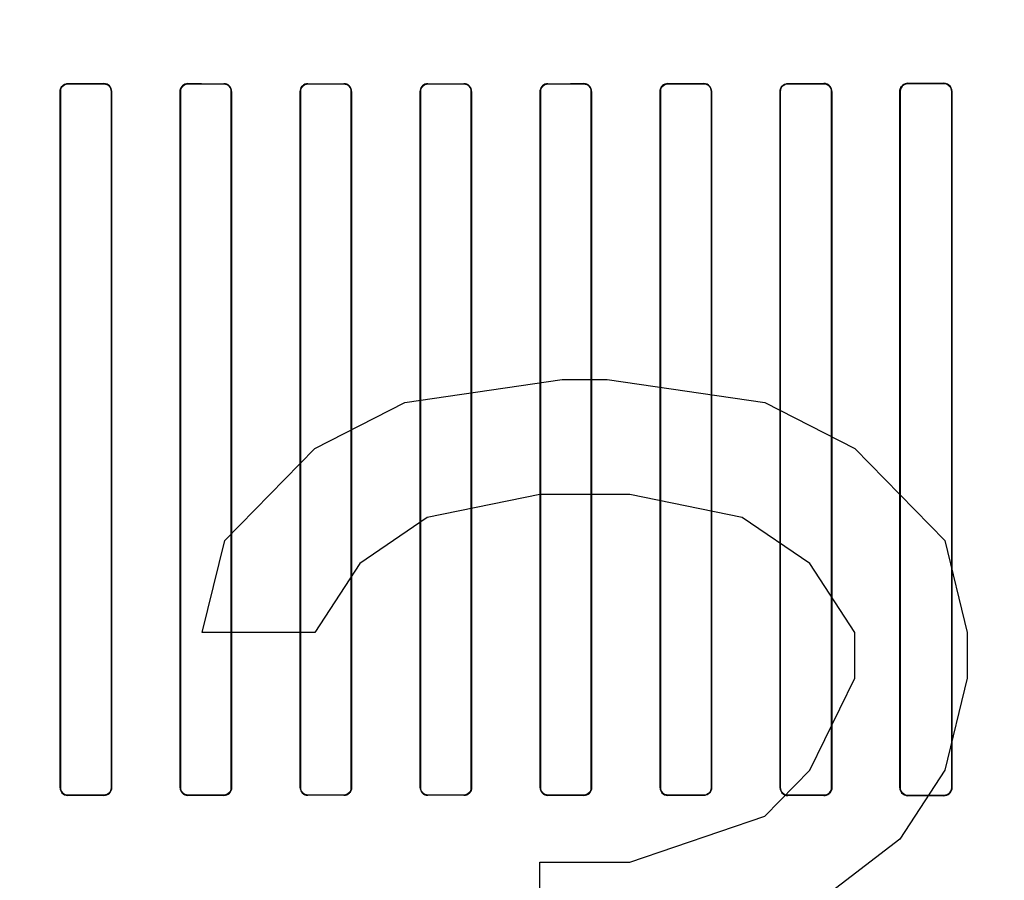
# Model space of a CAD drawing. Header units: millimetres. Extents: x 0 to 297, y 0 to 210.
# Tile 360 of 455: x 242.446 to 242.733, y 157.523 to 157.774. Entities that reach past the tile are written whole.
import ezdxf

# ---------------------------------------------------------------- set-up
doc = ezdxf.new("R2010")
doc.units = ezdxf.units.MM
doc.header["$LTSCALE"] = 16.335
doc.layers.get('0').update_dxf_attribs({"linetype": 'CONTINUOUS'})
for name, color, linetype in [('AXES_REF', 7, 'CONTINUOUS'), ('INTFCLR_1', 7, 'CONTINUOUS'), ('INTFCLR_72935', 7, 'CONTINUOUS')]:
    doc.layers.add(name, color=color, linetype=linetype)

msp = doc.modelspace()

# ---------------------------------------------------------------- linework, layer by layer
at = {"color": 7, "linetype": 'Continuous'}
for p, q in [((242.5586, 157.66228), (242.60454, 157.66898)), ((242.60454, 157.66898), (242.61766, 157.66898)), ((242.61766, 157.66898), (242.6636, 157.66228)), ((242.53235, 157.64887), (242.5586, 157.66228)), ((242.6636, 157.66228), (242.68985, 157.64887)), ((242.5061, 157.62206), (242.53235, 157.64887)), ((242.68985, 157.64887), (242.7161, 157.62206)), ((242.59797, 157.63547), (242.56516, 157.62877)), ((242.62422, 157.63547), (242.59797, 157.63547)), ((242.65704, 157.62877), (242.62422, 157.63547)), ((242.56516, 157.62877), (242.54547, 157.61536)), ((242.67672, 157.61536), (242.65704, 157.62877)), ((242.49954, 157.59525), (242.5061, 157.62206)), ((242.7161, 157.62206), (242.72266, 157.59525)), ((242.54547, 157.61536), (242.53235, 157.59525)), ((242.68985, 157.59525), (242.67672, 157.61536)), ((242.53235, 157.59525), (242.49954, 157.59525)), ((242.68985, 157.58185), (242.68985, 157.59525)), ((242.72266, 157.59525), (242.72266, 157.58185)), ((242.67672, 157.55504), (242.68985, 157.58185)), ((242.72266, 157.58185), (242.7161, 157.55504)), ((242.6636, 157.54164), (242.67672, 157.55504)), ((242.7161, 157.55504), (242.70297, 157.53494)), ((242.62422, 157.52823), (242.6636, 157.54164)), ((242.70297, 157.53494), (242.67672, 157.51483)), ((242.59797, 157.50143), (242.59797, 157.52823)), ((242.59797, 157.52823), (242.62422, 157.52823))]:
    msp.add_line(p, q, dxfattribs=at)
for radius in [6.78708, 6.7865, 6.74304]:
    msp.add_circle((241.48891, 154.71148), radius, dxfattribs=at)
msp.add_arc((241.48891, 154.71148), 6.72, 278.277129, 261.722871, dxfattribs=at)
at = {"layer": 'AXES_REF', "color": 9, "linetype": 'Continuous'}
msp.add_circle((241.48891, 154.71148), 4.15, dxfattribs=at)
at = {"layer": 'AXES_REF', "color": 7, "linetype": 'Continuous'}
msp.add_arc((241.48891, 154.71148), 6.874, 113.082685, 66.917315, dxfattribs=at)
at = {"layer": 'AXES_REF', "color": 9, "linetype": 'Continuous'}
msp.add_arc((241.48891, 154.71148), 6.19116, 94.411812, 85.588188, dxfattribs=at)
at = {"layer": 'INTFCLR_1', "color": 9, "linetype": 'Continuous'}
for p, q in [((242.46036, 157.75516), (242.46036, 157.75524)), ((242.47086, 157.75523), (242.47086, 157.75515)), ((242.49536, 157.75514), (242.49536, 157.75521)), ((242.50586, 157.7552), (242.50586, 157.75513)), ((242.53036, 157.75512), (242.53036, 157.7552)), ((242.54086, 157.75519), (242.54086, 157.75512)), ((242.56536, 157.75512), (242.56536, 157.75519)), ((242.57586, 157.7552), (242.57586, 157.75512)), ((242.60036, 157.75513), (242.60036, 157.7552)), ((242.61086, 157.75521), (242.61086, 157.75514)), ((242.63536, 157.75515), (242.63536, 157.75523)), ((242.64586, 157.75524), (242.64586, 157.75516)), ((242.67036, 157.75518), (242.67036, 157.75526)), ((242.68086, 157.75527), (242.68086, 157.7552)), ((242.70536, 157.75523), (242.70536, 157.75531)), ((242.71586, 157.75533), (242.71586, 157.75525)), ((242.45809, 157.75297), (242.45816, 157.75297)), ((242.47304, 157.75297), (242.47311, 157.75297)), ((242.49311, 157.75297), (242.49319, 157.75297)), ((242.50802, 157.75297), (242.50809, 157.75297)), ((242.52813, 157.75297), (242.5282, 157.75297)), ((242.54301, 157.75297), (242.54308, 157.75297)), ((242.56313, 157.75297), (242.5632, 157.75297)), ((242.57801, 157.75297), (242.57808, 157.75297)), ((242.59812, 157.75297), (242.59819, 157.75297)), ((242.61302, 157.75297), (242.6131, 157.75297)), ((242.6331, 157.75297), (242.63317, 157.75297)), ((242.64805, 157.75297), (242.64813, 157.75297)), ((242.66807, 157.75297), (242.66814, 157.75297)), ((242.68309, 157.75297), (242.68317, 157.75297)), ((242.70302, 157.75297), (242.7031, 157.75297)), ((242.71814, 157.75297), (242.71822, 157.75297)), ((242.45816, 157.54997), (242.45809, 157.54997)), ((242.47311, 157.54997), (242.47304, 157.54997)), ((242.49319, 157.54997), (242.49311, 157.54997)), ((242.50809, 157.54997), (242.50802, 157.54997)), ((242.5282, 157.54997), (242.52813, 157.54997)), ((242.54308, 157.54997), (242.54301, 157.54997)), ((242.5632, 157.54997), (242.56313, 157.54997)), ((242.57808, 157.54997), (242.57801, 157.54997)), ((242.59819, 157.54997), (242.59812, 157.54997)), ((242.6131, 157.54997), (242.61302, 157.54997)), ((242.63317, 157.54997), (242.6331, 157.54997)), ((242.64813, 157.54997), (242.64805, 157.54997)), ((242.66814, 157.54997), (242.66807, 157.54997)), ((242.68317, 157.54997), (242.68309, 157.54997)), ((242.7031, 157.54997), (242.70302, 157.54997)), ((242.71822, 157.54997), (242.71814, 157.54997)), ((242.46036, 157.5477), (242.46036, 157.54778)), ((242.47086, 157.54779), (242.47086, 157.54771)), ((242.49536, 157.54773), (242.49536, 157.5478)), ((242.50586, 157.54781), (242.50586, 157.54773)), ((242.53036, 157.54774), (242.53036, 157.54781)), ((242.54086, 157.54782), (242.54086, 157.54774)), ((242.56536, 157.54774), (242.56536, 157.54782)), ((242.57586, 157.54781), (242.57586, 157.54774)), ((242.60036, 157.54773), (242.60036, 157.54781)), ((242.61086, 157.5478), (242.61086, 157.54773)), ((242.63536, 157.54771), (242.63536, 157.54779)), ((242.64586, 157.54778), (242.64586, 157.5477)), ((242.67036, 157.54768), (242.67036, 157.54775)), ((242.68086, 157.54774), (242.68086, 157.54766)), ((242.70536, 157.54763), (242.70536, 157.54771)), ((242.71586, 157.54769), (242.71586, 157.54761))]:
    msp.add_line(p, q, dxfattribs=at)
at = {"layer": 'INTFCLR_1', "color": 6, "linetype": 'Continuous'}
for p, q in [((242.45809, 157.75297), (242.45809, 157.54997)), ((242.45816, 157.75297), (242.45816, 157.54997)), ((242.47304, 157.54997), (242.47304, 157.75297)), ((242.47311, 157.54997), (242.47311, 157.75297)), ((242.49311, 157.75297), (242.49311, 157.54997)), ((242.49319, 157.75297), (242.49319, 157.54997)), ((242.50802, 157.54997), (242.50802, 157.75297)), ((242.50809, 157.54997), (242.50809, 157.75297)), ((242.52813, 157.75297), (242.52813, 157.54997)), ((242.5282, 157.75297), (242.5282, 157.54997)), ((242.54301, 157.54997), (242.54301, 157.75297)), ((242.54308, 157.54997), (242.54308, 157.75297)), ((242.56313, 157.75297), (242.56313, 157.54997)), ((242.5632, 157.75297), (242.5632, 157.54997)), ((242.57801, 157.54997), (242.57801, 157.75297)), ((242.57808, 157.54997), (242.57808, 157.75297)), ((242.59812, 157.75297), (242.59812, 157.54997)), ((242.59819, 157.75297), (242.59819, 157.54997)), ((242.61302, 157.54997), (242.61302, 157.75297)), ((242.6131, 157.54997), (242.6131, 157.75297)), ((242.6331, 157.75297), (242.6331, 157.54997)), ((242.63317, 157.75297), (242.63317, 157.54997)), ((242.64805, 157.54997), (242.64805, 157.75297)), ((242.64813, 157.54997), (242.64813, 157.75297)), ((242.66807, 157.75297), (242.66807, 157.54997)), ((242.66814, 157.75297), (242.66814, 157.54997)), ((242.68309, 157.54997), (242.68309, 157.75297)), ((242.68317, 157.54997), (242.68317, 157.75297)), ((242.70302, 157.75297), (242.70302, 157.54997)), ((242.7031, 157.75297), (242.7031, 157.54997)), ((242.71814, 157.54997), (242.71814, 157.75297)), ((242.71822, 157.54997), (242.71822, 157.75297))]:
    msp.add_line(p, q, dxfattribs=at)
for centre, major_axis, start_param, end_param in [((242.55311, 157.75647), (0.36509, 0), -1.827661, -1.798036), ((242.55311, 157.75647), (0.38609, 0), -1.8134, -1.785477), ((242.55311, 157.75647), (0.36509, 0), -1.729645, -1.700582), ((242.55311, 157.75647), (0.38609, 0), -1.720938, -1.693486), ((242.55311, 157.75647), (0.36509, 0), -1.633151, -1.604356), ((242.55311, 157.75647), (0.38609, 0), -1.629755, -1.60253), ((242.55311, 157.75647), (0.36509, 0), -1.537236, -1.508442), ((242.55311, 157.75647), (0.38609, 0), -1.539062, -1.511838), ((242.55311, 157.75647), (0.36509, 0), -1.441011, -1.411947), ((242.55311, 157.75647), (0.38609, 0), -1.448107, -1.420655), ((242.55311, 157.75647), (0.36509, 0), -1.343557, -1.313932), ((242.55311, 157.75647), (0.38609, 0), -1.356116, -1.328192), ((242.55311, 157.75647), (0.36509, 0), -1.243846, -1.213314), ((242.55311, 157.75647), (0.38609, 0), -1.262235, -1.233556), ((242.55311, 157.75647), (0.36509, 0), -1.140627, -1.108745), ((242.55311, 157.75647), (0.38609, 0), -1.165445, -1.135656), ((242.55311, 157.54647), (0.38609, 0), 1.785477, 1.8134), ((242.55311, 157.54647), (0.36509, 0), 1.798036, 1.827661), ((242.55311, 157.54647), (0.38609, 0), 1.693486, 1.720938), ((242.55311, 157.54647), (0.36509, 0), 1.700582, 1.729645), ((242.55311, 157.54647), (0.38609, 0), 1.60253, 1.629755), ((242.55311, 157.54647), (0.36509, 0), 1.604356, 1.633151), ((242.55311, 157.54647), (0.38609, 0), 1.511838, 1.539062), ((242.55311, 157.54647), (0.36509, 0), 1.508442, 1.537236), ((242.55311, 157.54647), (0.38609, 0), 1.420655, 1.448107), ((242.55311, 157.54647), (0.36509, 0), 1.411947, 1.441011), ((242.55311, 157.54647), (0.38609, 0), 1.328192, 1.356116), ((242.55311, 157.54647), (0.36509, 0), 1.313932, 1.343557), ((242.55311, 157.54647), (0.38609, 0), 1.233556, 1.262235), ((242.55311, 157.54647), (0.36509, 0), 1.213314, 1.243846), ((242.55311, 157.54647), (0.38609, 0), 1.135656, 1.165445), ((242.55311, 157.54647), (0.36509, 0), 1.108745, 1.140627)]:
    msp.add_ellipse(centre, major_axis=major_axis, ratio=0.003491, start_param=start_param, end_param=end_param, dxfattribs=at)
for points, knots in [([(242.45809, 157.75297), (242.45809, 157.75349), (242.4585, 157.75468), (242.45972, 157.75524), (242.46036, 157.75524)], [0, 0, 0, 0, 0.448932, 1, 1, 1, 1]), ([(242.46036, 157.75516), (242.45979, 157.75516), (242.45862, 157.75469), (242.45816, 157.75352), (242.45816, 157.75297)], [0, 0, 0, 0, 0.506253, 1, 1, 1, 1]), ([(242.47311, 157.75297), (242.47311, 157.75354), (242.47264, 157.75474), (242.47144, 157.75523), (242.47086, 157.75523)], [0, 0, 0, 0, 0.496562, 1, 1, 1, 1]), ([(242.47304, 157.75297), (242.47304, 157.75347), (242.47264, 157.75462), (242.47147, 157.75515), (242.47086, 157.75515)], [0, 0, 0, 0, 0.450447, 1, 1, 1, 1]), ([(242.49311, 157.75297), (242.49311, 157.75349), (242.49353, 157.75467), (242.49473, 157.75521), (242.49536, 157.75521)], [0, 0, 0, 0, 0.453611, 1, 1, 1, 1]), ([(242.49536, 157.75514), (242.4948, 157.75514), (242.49365, 157.75467), (242.49319, 157.75352), (242.49319, 157.75297)], [0, 0, 0, 0, 0.502969, 1, 1, 1, 1]), ([(242.50809, 157.75297), (242.50809, 157.75354), (242.50762, 157.75473), (242.50643, 157.7552), (242.50586, 157.7552)], [0, 0, 0, 0, 0.499537, 1, 1, 1, 1]), ([(242.50802, 157.75297), (242.50802, 157.75347), (242.50761, 157.75461), (242.50646, 157.75513), (242.50586, 157.75513)], [0, 0, 0, 0, 0.455659, 1, 1, 1, 1]), ([(242.52813, 157.75297), (242.52813, 157.75349), (242.52855, 157.75467), (242.52974, 157.7552), (242.53036, 157.7552)], [0, 0, 0, 0, 0.459316, 1, 1, 1, 1]), ([(242.53036, 157.75512), (242.52981, 157.75512), (242.52866, 157.75466), (242.5282, 157.75352), (242.5282, 157.75297)], [0, 0, 0, 0, 0.501232, 1, 1, 1, 1]), ([(242.54308, 157.75297), (242.54308, 157.75354), (242.54261, 157.75472), (242.54142, 157.75519), (242.54086, 157.75519)], [0, 0, 0, 0, 0.500819, 1, 1, 1, 1]), ([(242.54301, 157.75297), (242.54301, 157.75347), (242.54261, 157.7546), (242.54146, 157.75512), (242.54086, 157.75512)], [0, 0, 0, 0, 0.453813, 1, 1, 1, 1]), ([(242.56313, 157.75297), (242.56313, 157.75348), (242.56354, 157.75466), (242.56474, 157.75519), (242.56536, 157.75519)], [0, 0, 0, 0, 0.453711, 1, 1, 1, 1]), ([(242.56536, 157.75512), (242.56481, 157.75512), (242.56366, 157.75466), (242.5632, 157.75352), (242.5632, 157.75297)], [0, 0, 0, 0, 0.500961, 1, 1, 1, 1]), ([(242.57808, 157.75297), (242.57808, 157.75354), (242.57761, 157.75472), (242.57642, 157.7552), (242.57586, 157.7552)], [0, 0, 0, 0, 0.500481, 1, 1, 1, 1]), ([(242.57801, 157.75297), (242.57801, 157.75347), (242.5776, 157.75461), (242.57645, 157.75512), (242.57586, 157.75512)], [0, 0, 0, 0, 0.459192, 1, 1, 1, 1]), ([(242.59812, 157.75297), (242.59812, 157.75349), (242.59854, 157.75467), (242.59974, 157.7552), (242.60036, 157.7552)], [0, 0, 0, 0, 0.455466, 1, 1, 1, 1]), ([(242.60036, 157.75513), (242.5998, 157.75513), (242.59865, 157.75467), (242.59819, 157.75352), (242.59819, 157.75297)], [0, 0, 0, 0, 0.502137, 1, 1, 1, 1]), ([(242.6131, 157.75297), (242.6131, 157.75354), (242.61262, 157.75473), (242.61143, 157.75521), (242.61086, 157.75521)], [0, 0, 0, 0, 0.498499, 1, 1, 1, 1]), ([(242.61302, 157.75297), (242.61302, 157.75347), (242.61262, 157.75461), (242.61146, 157.75514), (242.61086, 157.75514)], [0, 0, 0, 0, 0.453787, 1, 1, 1, 1]), ([(242.6331, 157.75297), (242.6331, 157.75349), (242.63351, 157.75468), (242.63472, 157.75523), (242.63536, 157.75523)], [0, 0, 0, 0, 0.449916, 1, 1, 1, 1]), ([(242.63536, 157.75515), (242.63479, 157.75515), (242.63363, 157.75468), (242.63317, 157.75352), (242.63317, 157.75297)], [0, 0, 0, 0, 0.504817, 1, 1, 1, 1]), ([(242.64813, 157.75297), (242.64813, 157.75348), (242.64772, 157.75467), (242.6465, 157.75524), (242.64586, 157.75524)], [0, 0, 0, 0, 0.442115, 1, 1, 1, 1]), ([(242.64805, 157.75297), (242.64805, 157.75347), (242.64765, 157.75463), (242.64647, 157.75516), (242.64586, 157.75516)], [0, 0, 0, 0, 0.449607, 1, 1, 1, 1]), ([(242.66807, 157.75297), (242.66807, 157.75349), (242.66848, 157.75469), (242.66971, 157.75526), (242.67036, 157.75526)], [0, 0, 0, 0, 0.444674, 1, 1, 1, 1]), ([(242.67036, 157.75518), (242.66978, 157.75518), (242.6686, 157.7547), (242.66814, 157.75352), (242.66814, 157.75297)], [0, 0, 0, 0, 0.509133, 1, 1, 1, 1]), ([(242.68317, 157.75297), (242.68317, 157.75348), (242.68276, 157.75469), (242.68152, 157.75528), (242.68086, 157.75527)], [0, 0, 0, 0, 0.436747, 1, 1, 1, 1]), ([(242.68309, 157.75297), (242.68309, 157.75347), (242.68269, 157.75464), (242.68149, 157.7552), (242.68086, 157.7552)], [0, 0, 0, 0, 0.438001, 1, 1, 1, 1]), ([(242.70536, 157.75531), (242.7048, 157.75531), (242.70357, 157.75486), (242.70302, 157.75361), (242.70302, 157.75297)], [0, 0, 0, 0, 0.463766, 1, 1, 1, 1]), ([(242.70536, 157.75523), (242.7049, 157.75523), (242.70373, 157.75488), (242.7031, 157.75366), (242.7031, 157.75297)], [0, 0, 0, 0, 0.393954, 1, 1, 1, 1]), ([(242.71822, 157.75297), (242.71822, 157.75348), (242.71781, 157.75472), (242.71654, 157.75533), (242.71586, 157.75533)], [0, 0, 0, 0, 0.429291, 1, 1, 1, 1]), ([(242.71814, 157.75297), (242.71814, 157.75347), (242.71774, 157.75467), (242.71652, 157.75525), (242.71586, 157.75525)], [0, 0, 0, 0, 0.431437, 1, 1, 1, 1]), ([(242.45809, 157.54997), (242.45809, 157.54946), (242.45849, 157.54826), (242.45971, 157.5477), (242.46036, 157.5477)], [0, 0, 0, 0, 0.442114, 1, 1, 1, 1]), ([(242.45816, 157.54997), (242.45816, 157.54947), (242.45857, 157.54831), (242.45974, 157.54778), (242.46036, 157.54778)], [0, 0, 0, 0, 0.449607, 1, 1, 1, 1]), ([(242.47086, 157.54779), (242.47142, 157.54779), (242.47258, 157.54826), (242.47304, 157.54942), (242.47304, 157.54997)], [0, 0, 0, 0, 0.504817, 1, 1, 1, 1]), ([(242.47311, 157.54997), (242.47311, 157.54945), (242.4727, 157.54826), (242.47149, 157.54771), (242.47086, 157.54771)], [0, 0, 0, 0, 0.449916, 1, 1, 1, 1]), ([(242.49311, 157.54997), (242.49311, 157.5494), (242.49359, 157.54821), (242.49478, 157.54773), (242.49536, 157.54773)], [0, 0, 0, 0, 0.498498, 1, 1, 1, 1]), ([(242.49319, 157.54997), (242.49319, 157.54947), (242.49359, 157.54832), (242.49475, 157.5478), (242.49536, 157.5478)], [0, 0, 0, 0, 0.453787, 1, 1, 1, 1]), ([(242.50586, 157.54781), (242.50641, 157.54781), (242.50756, 157.54827), (242.50802, 157.54942), (242.50802, 157.54997)], [0, 0, 0, 0, 0.502135, 1, 1, 1, 1]), ([(242.50809, 157.54997), (242.50809, 157.54945), (242.50767, 157.54827), (242.50648, 157.54773), (242.50586, 157.54773)], [0, 0, 0, 0, 0.455466, 1, 1, 1, 1]), ([(242.52813, 157.54997), (242.52813, 157.5494), (242.5286, 157.54821), (242.52979, 157.54774), (242.53036, 157.54774)], [0, 0, 0, 0, 0.500481, 1, 1, 1, 1]), ([(242.5282, 157.54997), (242.5282, 157.54946), (242.52861, 157.54833), (242.52976, 157.54781), (242.53036, 157.54781)], [0, 0, 0, 0, 0.459192, 1, 1, 1, 1]), ([(242.54086, 157.54782), (242.54141, 157.54782), (242.54255, 157.54828), (242.54301, 157.54942), (242.54301, 157.54997)], [0, 0, 0, 0, 0.50096, 1, 1, 1, 1]), ([(242.54308, 157.54997), (242.54308, 157.54945), (242.54267, 157.54828), (242.54148, 157.54774), (242.54086, 157.54774)], [0, 0, 0, 0, 0.453711, 1, 1, 1, 1]), ([(242.56313, 157.54997), (242.56313, 157.5494), (242.56361, 157.54822), (242.56479, 157.54774), (242.56536, 157.54774)], [0, 0, 0, 0, 0.500819, 1, 1, 1, 1]), ([(242.5632, 157.54997), (242.5632, 157.54947), (242.5636, 157.54834), (242.56476, 157.54782), (242.56536, 157.54782)], [0, 0, 0, 0, 0.453813, 1, 1, 1, 1]), ([(242.57586, 157.54781), (242.57641, 157.54781), (242.57755, 157.54827), (242.57801, 157.54942), (242.57801, 157.54997)], [0, 0, 0, 0, 0.501233, 1, 1, 1, 1]), ([(242.57808, 157.54997), (242.57808, 157.54945), (242.57766, 157.54827), (242.57647, 157.54774), (242.57586, 157.54774)], [0, 0, 0, 0, 0.459315, 1, 1, 1, 1]), ([(242.59812, 157.54997), (242.59812, 157.5494), (242.5986, 157.54821), (242.59979, 157.54773), (242.60036, 157.54773)], [0, 0, 0, 0, 0.499539, 1, 1, 1, 1]), ([(242.59819, 157.54997), (242.59819, 157.54947), (242.5986, 157.54833), (242.59976, 157.54781), (242.60036, 157.54781)], [0, 0, 0, 0, 0.45566, 1, 1, 1, 1]), ([(242.61086, 157.5478), (242.61141, 157.5478), (242.61257, 157.54827), (242.61302, 157.54942), (242.61302, 157.54997)], [0, 0, 0, 0, 0.502967, 1, 1, 1, 1]), ([(242.6131, 157.54997), (242.6131, 157.54945), (242.61268, 157.54827), (242.61148, 157.54773), (242.61086, 157.54773)], [0, 0, 0, 0, 0.453611, 1, 1, 1, 1]), ([(242.6331, 157.54997), (242.6331, 157.5494), (242.63358, 157.5482), (242.63478, 157.54771), (242.63536, 157.54771)], [0, 0, 0, 0, 0.496563, 1, 1, 1, 1]), ([(242.63317, 157.54997), (242.63317, 157.54947), (242.63358, 157.54832), (242.63474, 157.54779), (242.63536, 157.54779)], [0, 0, 0, 0, 0.450447, 1, 1, 1, 1]), ([(242.64586, 157.54778), (242.64642, 157.54778), (242.64759, 157.54825), (242.64805, 157.54942), (242.64805, 157.54997)], [0, 0, 0, 0, 0.506253, 1, 1, 1, 1]), ([(242.64813, 157.54997), (242.64813, 157.54945), (242.64771, 157.54825), (242.64649, 157.5477), (242.64586, 157.5477)], [0, 0, 0, 0, 0.448931, 1, 1, 1, 1]), ([(242.66807, 157.54997), (242.66807, 157.54946), (242.66847, 157.54825), (242.6697, 157.54768), (242.67036, 157.54768)], [0, 0, 0, 0, 0.439306, 1, 1, 1, 1]), ([(242.66814, 157.54997), (242.66814, 157.54947), (242.66854, 157.5483), (242.66973, 157.54775), (242.67036, 157.54775)], [0, 0, 0, 0, 0.445822, 1, 1, 1, 1]), ([(242.68086, 157.54774), (242.68144, 157.54774), (242.68263, 157.54823), (242.68309, 157.54941), (242.68309, 157.54997)], [0, 0, 0, 0, 0.511255, 1, 1, 1, 1]), ([(242.68086, 157.54766), (242.6814, 157.54766), (242.68262, 157.5481), (242.68317, 157.54933), (242.68317, 157.54997)], [0, 0, 0, 0, 0.459211, 1, 1, 1, 1]), ([(242.70302, 157.54997), (242.70302, 157.54945), (242.70343, 157.54822), (242.70468, 157.54763), (242.70536, 157.54763)], [0, 0, 0, 0, 0.432834, 1, 1, 1, 1]), ([(242.7031, 157.54997), (242.7031, 157.54947), (242.70349, 157.54828), (242.70471, 157.54771), (242.70536, 157.54771)], [0, 0, 0, 0, 0.434514, 1, 1, 1, 1]), ([(242.71586, 157.54769), (242.71632, 157.54769), (242.7175, 157.54804), (242.71814, 157.54927), (242.71814, 157.54997)], [0, 0, 0, 0, 0.396507, 1, 1, 1, 1]), ([(242.71586, 157.54761), (242.71642, 157.54761), (242.71767, 157.54806), (242.71822, 157.54933), (242.71822, 157.54997)], [0, 0, 0, 0, 0.467063, 1, 1, 1, 1])]:
    msp.add_open_spline(points, degree=3, knots=knots, dxfattribs=at)
at = {"layer": 'INTFCLR_72935', "color": 9, "linetype": 'Continuous'}
for p, q in [((242.46036, 157.75524), (242.46036, 157.75516)), ((242.47086, 157.75515), (242.47086, 157.75523)), ((242.49536, 157.75521), (242.49536, 157.75514)), ((242.50586, 157.75513), (242.50586, 157.7552)), ((242.53036, 157.7552), (242.53036, 157.75512)), ((242.54086, 157.75512), (242.54086, 157.75519)), ((242.56536, 157.75519), (242.56536, 157.75512)), ((242.57586, 157.75512), (242.57586, 157.7552)), ((242.60036, 157.7552), (242.60036, 157.75513)), ((242.61086, 157.75514), (242.61086, 157.75521)), ((242.63536, 157.75523), (242.63536, 157.75515)), ((242.64586, 157.75516), (242.64586, 157.75524)), ((242.67036, 157.75526), (242.67036, 157.75518)), ((242.68086, 157.7552), (242.68086, 157.75527)), ((242.70536, 157.75531), (242.70536, 157.75523)), ((242.71586, 157.75525), (242.71586, 157.75533)), ((242.45816, 157.75297), (242.45809, 157.75297)), ((242.47311, 157.75297), (242.47304, 157.75297)), ((242.49319, 157.75297), (242.49311, 157.75297)), ((242.50809, 157.75297), (242.50802, 157.75297)), ((242.5282, 157.75297), (242.52813, 157.75297)), ((242.54308, 157.75297), (242.54301, 157.75297)), ((242.5632, 157.75297), (242.56313, 157.75297)), ((242.57808, 157.75297), (242.57801, 157.75297)), ((242.59819, 157.75297), (242.59812, 157.75297)), ((242.6131, 157.75297), (242.61302, 157.75297)), ((242.63317, 157.75297), (242.6331, 157.75297)), ((242.64813, 157.75297), (242.64805, 157.75297)), ((242.66814, 157.75297), (242.66807, 157.75297)), ((242.68317, 157.75297), (242.68309, 157.75297)), ((242.7031, 157.75297), (242.70302, 157.75297)), ((242.71822, 157.75297), (242.71814, 157.75297)), ((242.45809, 157.54997), (242.45816, 157.54997)), ((242.47304, 157.54997), (242.47311, 157.54997)), ((242.49311, 157.54997), (242.49319, 157.54997)), ((242.50802, 157.54997), (242.50809, 157.54997)), ((242.52813, 157.54997), (242.5282, 157.54997)), ((242.54301, 157.54997), (242.54308, 157.54997)), ((242.56313, 157.54997), (242.5632, 157.54997)), ((242.57801, 157.54997), (242.57808, 157.54997)), ((242.59812, 157.54997), (242.59819, 157.54997)), ((242.61302, 157.54997), (242.6131, 157.54997)), ((242.6331, 157.54997), (242.63317, 157.54997)), ((242.64805, 157.54997), (242.64813, 157.54997)), ((242.66807, 157.54997), (242.66814, 157.54997)), ((242.68309, 157.54997), (242.68317, 157.54997)), ((242.70302, 157.54997), (242.7031, 157.54997)), ((242.71814, 157.54997), (242.71822, 157.54997)), ((242.46036, 157.54778), (242.46036, 157.5477)), ((242.47086, 157.54771), (242.47086, 157.54779)), ((242.49536, 157.5478), (242.49536, 157.54773)), ((242.50586, 157.54773), (242.50586, 157.54781)), ((242.53036, 157.54781), (242.53036, 157.54774)), ((242.54086, 157.54774), (242.54086, 157.54782)), ((242.56536, 157.54782), (242.56536, 157.54774)), ((242.57586, 157.54774), (242.57586, 157.54781)), ((242.60036, 157.54781), (242.60036, 157.54773)), ((242.61086, 157.54773), (242.61086, 157.5478)), ((242.63536, 157.54779), (242.63536, 157.54771)), ((242.64586, 157.5477), (242.64586, 157.54778)), ((242.67036, 157.54775), (242.67036, 157.54768)), ((242.68086, 157.54766), (242.68086, 157.54774)), ((242.70536, 157.54771), (242.70536, 157.54763)), ((242.71586, 157.54761), (242.71586, 157.54769))]:
    msp.add_line(p, q, dxfattribs=at)
at = {"layer": 'INTFCLR_72935', "color": 6, "linetype": 'Continuous'}
for p, q in [((242.45809, 157.54997), (242.45809, 157.75297)), ((242.45816, 157.54997), (242.45816, 157.75297)), ((242.47304, 157.75297), (242.47304, 157.54997)), ((242.47311, 157.75297), (242.47311, 157.54997)), ((242.49311, 157.54997), (242.49311, 157.75297)), ((242.49319, 157.54997), (242.49319, 157.75297)), ((242.50802, 157.75297), (242.50802, 157.54997)), ((242.50809, 157.75297), (242.50809, 157.54997)), ((242.52813, 157.54997), (242.52813, 157.75297)), ((242.5282, 157.54997), (242.5282, 157.75297)), ((242.54301, 157.75297), (242.54301, 157.54997)), ((242.54308, 157.75297), (242.54308, 157.54997)), ((242.56313, 157.54997), (242.56313, 157.75297)), ((242.5632, 157.54997), (242.5632, 157.75297)), ((242.57801, 157.75297), (242.57801, 157.54997)), ((242.57808, 157.75297), (242.57808, 157.54997)), ((242.59812, 157.54997), (242.59812, 157.75297)), ((242.59819, 157.54997), (242.59819, 157.75297)), ((242.61302, 157.75297), (242.61302, 157.54997)), ((242.6131, 157.75297), (242.6131, 157.54997)), ((242.6331, 157.54997), (242.6331, 157.75297)), ((242.63317, 157.54997), (242.63317, 157.75297)), ((242.64805, 157.75297), (242.64805, 157.54997)), ((242.64813, 157.75297), (242.64813, 157.54997)), ((242.66807, 157.54997), (242.66807, 157.75297)), ((242.66814, 157.54997), (242.66814, 157.75297)), ((242.68309, 157.75297), (242.68309, 157.54997)), ((242.68317, 157.75297), (242.68317, 157.54997)), ((242.70302, 157.54997), (242.70302, 157.75297)), ((242.7031, 157.54997), (242.7031, 157.75297)), ((242.71814, 157.75297), (242.71814, 157.54997)), ((242.71822, 157.75297), (242.71822, 157.54997))]:
    msp.add_line(p, q, dxfattribs=at)
for centre, major_axis, start_param, end_param in [((242.55311, 157.75647), (0.36509, 0), -1.827661, -1.798036), ((242.55311, 157.75647), (0.38609, 0), -1.8134, -1.785477), ((242.55311, 157.75647), (0.36509, 0), -1.729645, -1.700582), ((242.55311, 157.75647), (0.38609, 0), -1.720938, -1.693486), ((242.55311, 157.75647), (0.36509, 0), -1.633151, -1.604356), ((242.55311, 157.75647), (0.38609, 0), -1.629755, -1.60253), ((242.55311, 157.75647), (0.36509, 0), -1.537236, -1.508442), ((242.55311, 157.75647), (0.38609, 0), -1.539062, -1.511838), ((242.55311, 157.75647), (0.36509, 0), -1.441011, -1.411947), ((242.55311, 157.75647), (0.38609, 0), -1.448107, -1.420655), ((242.55311, 157.75647), (0.36509, 0), -1.343557, -1.313932), ((242.55311, 157.75647), (0.38609, 0), -1.356116, -1.328192), ((242.55311, 157.75647), (0.36509, 0), -1.243846, -1.213314), ((242.55311, 157.75647), (0.38609, 0), -1.262235, -1.233556), ((242.55311, 157.75647), (0.36509, 0), -1.140627, -1.108745), ((242.55311, 157.75647), (0.38609, 0), -1.165445, -1.135656), ((242.55311, 157.54647), (0.38609, 0), 1.785477, 1.8134), ((242.55311, 157.54647), (0.36509, 0), 1.798036, 1.827661), ((242.55311, 157.54647), (0.38609, 0), 1.693486, 1.720938), ((242.55311, 157.54647), (0.36509, 0), 1.700582, 1.729645), ((242.55311, 157.54647), (0.38609, 0), 1.60253, 1.629755), ((242.55311, 157.54647), (0.36509, 0), 1.604356, 1.633151), ((242.55311, 157.54647), (0.38609, 0), 1.511838, 1.539062), ((242.55311, 157.54647), (0.36509, 0), 1.508442, 1.537236), ((242.55311, 157.54647), (0.38609, 0), 1.420655, 1.448107), ((242.55311, 157.54647), (0.36509, 0), 1.411947, 1.441011), ((242.55311, 157.54647), (0.38609, 0), 1.328192, 1.356116), ((242.55311, 157.54647), (0.36509, 0), 1.313932, 1.343557), ((242.55311, 157.54647), (0.38609, 0), 1.233556, 1.262235), ((242.55311, 157.54647), (0.36509, 0), 1.213314, 1.243846), ((242.55311, 157.54647), (0.38609, 0), 1.135656, 1.165445), ((242.55311, 157.54647), (0.36509, 0), 1.108745, 1.140627)]:
    msp.add_ellipse(centre, major_axis=major_axis, ratio=0.003491, start_param=start_param, end_param=end_param, dxfattribs=at)
for points, knots in [([(242.45809, 157.75297), (242.45809, 157.75348), (242.45849, 157.75467), (242.45971, 157.75524), (242.46036, 157.75524)], [0, 0, 0, 0, 0.442115, 1, 1, 1, 1]), ([(242.45816, 157.75297), (242.45816, 157.75347), (242.45857, 157.75463), (242.45974, 157.75516), (242.46036, 157.75516)], [0, 0, 0, 0, 0.449607, 1, 1, 1, 1]), ([(242.47311, 157.75297), (242.47311, 157.75349), (242.4727, 157.75468), (242.47149, 157.75523), (242.47086, 157.75523)], [0, 0, 0, 0, 0.449916, 1, 1, 1, 1]), ([(242.47086, 157.75515), (242.47142, 157.75515), (242.47258, 157.75467), (242.47304, 157.75352), (242.47304, 157.75297)], [0, 0, 0, 0, 0.508383, 1, 1, 1, 1]), ([(242.49536, 157.75521), (242.49477, 157.75521), (242.49358, 157.75472), (242.49311, 157.75353), (242.49311, 157.75297)], [0, 0, 0, 0, 0.509349, 1, 1, 1, 1]), ([(242.49319, 157.75297), (242.49319, 157.75347), (242.49359, 157.75461), (242.49475, 157.75514), (242.49536, 157.75514)], [0, 0, 0, 0, 0.453787, 1, 1, 1, 1]), ([(242.50809, 157.75297), (242.50809, 157.75349), (242.50767, 157.75467), (242.50648, 157.7552), (242.50586, 157.7552)], [0, 0, 0, 0, 0.455466, 1, 1, 1, 1]), ([(242.50586, 157.75513), (242.50642, 157.75513), (242.50757, 157.75466), (242.50802, 157.75351), (242.50802, 157.75297)], [0, 0, 0, 0, 0.510179, 1, 1, 1, 1]), ([(242.53036, 157.7552), (242.52977, 157.7552), (242.52859, 157.75471), (242.52813, 157.75352), (242.52813, 157.75297)], [0, 0, 0, 0, 0.511746, 1, 1, 1, 1]), ([(242.5282, 157.75297), (242.5282, 157.75347), (242.52861, 157.75461), (242.52976, 157.75512), (242.53036, 157.75512)], [0, 0, 0, 0, 0.459192, 1, 1, 1, 1]), ([(242.54308, 157.75297), (242.54308, 157.75348), (242.54267, 157.75466), (242.54148, 157.75519), (242.54086, 157.75519)], [0, 0, 0, 0, 0.453711, 1, 1, 1, 1]), ([(242.54086, 157.75512), (242.54141, 157.75512), (242.54256, 157.75465), (242.54301, 157.75351), (242.54301, 157.75297)], [0, 0, 0, 0, 0.506381, 1, 1, 1, 1]), ([(242.56536, 157.75519), (242.56478, 157.75519), (242.5636, 157.75471), (242.56313, 157.75353), (242.56313, 157.75297)], [0, 0, 0, 0, 0.506297, 1, 1, 1, 1]), ([(242.5632, 157.75297), (242.5632, 157.75347), (242.5636, 157.7546), (242.56476, 157.75512), (242.56536, 157.75512)], [0, 0, 0, 0, 0.453813, 1, 1, 1, 1]), ([(242.57808, 157.75297), (242.57808, 157.75349), (242.57766, 157.75467), (242.57647, 157.7552), (242.57586, 157.7552)], [0, 0, 0, 0, 0.459316, 1, 1, 1, 1]), ([(242.57586, 157.75512), (242.57642, 157.75512), (242.57757, 157.75465), (242.57801, 157.75351), (242.57801, 157.75297)], [0, 0, 0, 0, 0.511587, 1, 1, 1, 1]), ([(242.60036, 157.7552), (242.59977, 157.7552), (242.59858, 157.75471), (242.59812, 157.75353), (242.59812, 157.75297)], [0, 0, 0, 0, 0.510275, 1, 1, 1, 1]), ([(242.59819, 157.75297), (242.59819, 157.75347), (242.5986, 157.75461), (242.59976, 157.75513), (242.60036, 157.75513)], [0, 0, 0, 0, 0.455659, 1, 1, 1, 1]), ([(242.6131, 157.75297), (242.6131, 157.75349), (242.61268, 157.75467), (242.61148, 157.75521), (242.61086, 157.75521)], [0, 0, 0, 0, 0.453611, 1, 1, 1, 1]), ([(242.61086, 157.75514), (242.61142, 157.75514), (242.61257, 157.75466), (242.61302, 157.75351), (242.61302, 157.75297)], [0, 0, 0, 0, 0.509046, 1, 1, 1, 1]), ([(242.63536, 157.75523), (242.63477, 157.75523), (242.63357, 157.75473), (242.6331, 157.75353), (242.6331, 157.75297)], [0, 0, 0, 0, 0.508852, 1, 1, 1, 1]), ([(242.63317, 157.75297), (242.63317, 157.75347), (242.63358, 157.75462), (242.63474, 157.75515), (242.63536, 157.75515)], [0, 0, 0, 0, 0.450447, 1, 1, 1, 1]), ([(242.64813, 157.75297), (242.64813, 157.75349), (242.64771, 157.75468), (242.64649, 157.75524), (242.64586, 157.75524)], [0, 0, 0, 0, 0.448932, 1, 1, 1, 1]), ([(242.64586, 157.75516), (242.64643, 157.75516), (242.6476, 157.75468), (242.64805, 157.75351), (242.64805, 157.75297)], [0, 0, 0, 0, 0.512263, 1, 1, 1, 1]), ([(242.66807, 157.75297), (242.66807, 157.75348), (242.66847, 157.75469), (242.6697, 157.75526), (242.67036, 157.75526)], [0, 0, 0, 0, 0.439306, 1, 1, 1, 1]), ([(242.66814, 157.75297), (242.66814, 157.75347), (242.66854, 157.75464), (242.66973, 157.75518), (242.67036, 157.75518)], [0, 0, 0, 0, 0.445822, 1, 1, 1, 1]), ([(242.68317, 157.75297), (242.68317, 157.75349), (242.68275, 157.7547), (242.68151, 157.75528), (242.68086, 157.75527)], [0, 0, 0, 0, 0.443145, 1, 1, 1, 1]), ([(242.68086, 157.7552), (242.68131, 157.7552), (242.68247, 157.75485), (242.68309, 157.75365), (242.68309, 157.75297)], [0, 0, 0, 0, 0.397668, 1, 1, 1, 1]), ([(242.70302, 157.75297), (242.70302, 157.75348), (242.70343, 157.75471), (242.70468, 157.75531), (242.70536, 157.75531)], [0, 0, 0, 0, 0.432833, 1, 1, 1, 1]), ([(242.7031, 157.75297), (242.7031, 157.75347), (242.7035, 157.75466), (242.70471, 157.75523), (242.70536, 157.75523)], [0, 0, 0, 0, 0.438506, 1, 1, 1, 1]), ([(242.71822, 157.75297), (242.71822, 157.75349), (242.71781, 157.75473), (242.71654, 157.75533), (242.71586, 157.75533)], [0, 0, 0, 0, 0.434167, 1, 1, 1, 1]), ([(242.71586, 157.75525), (242.71633, 157.75525), (242.71752, 157.75489), (242.71814, 157.75366), (242.71814, 157.75297)], [0, 0, 0, 0, 0.404563, 1, 1, 1, 1]), ([(242.45809, 157.54997), (242.45809, 157.54945), (242.4585, 157.54825), (242.45972, 157.5477), (242.46036, 157.5477)], [0, 0, 0, 0, 0.448931, 1, 1, 1, 1]), ([(242.46036, 157.54778), (242.45978, 157.54778), (242.45861, 157.54826), (242.45816, 157.54942), (242.45816, 157.54997)], [0, 0, 0, 0, 0.512262, 1, 1, 1, 1]), ([(242.47304, 157.54997), (242.47304, 157.54947), (242.47264, 157.54832), (242.47147, 157.54779), (242.47086, 157.54779)], [0, 0, 0, 0, 0.450447, 1, 1, 1, 1]), ([(242.47086, 157.54771), (242.47144, 157.54771), (242.47264, 157.5482), (242.47311, 157.5494), (242.47311, 157.54997)], [0, 0, 0, 0, 0.508852, 1, 1, 1, 1]), ([(242.49311, 157.54997), (242.49311, 157.54945), (242.49353, 157.54827), (242.49473, 157.54773), (242.49536, 157.54773)], [0, 0, 0, 0, 0.453611, 1, 1, 1, 1]), ([(242.49536, 157.5478), (242.49479, 157.5478), (242.49364, 157.54827), (242.49319, 157.54943), (242.49319, 157.54997)], [0, 0, 0, 0, 0.509046, 1, 1, 1, 1]), ([(242.50802, 157.54997), (242.50802, 157.54947), (242.50761, 157.54833), (242.50646, 157.54781), (242.50586, 157.54781)], [0, 0, 0, 0, 0.45566, 1, 1, 1, 1]), ([(242.50586, 157.54773), (242.50644, 157.54773), (242.50763, 157.54822), (242.50809, 157.54941), (242.50809, 157.54997)], [0, 0, 0, 0, 0.510275, 1, 1, 1, 1]), ([(242.52813, 157.54997), (242.52813, 157.54945), (242.52855, 157.54827), (242.52974, 157.54774), (242.53036, 157.54774)], [0, 0, 0, 0, 0.459315, 1, 1, 1, 1]), ([(242.53036, 157.54781), (242.52979, 157.54781), (242.52865, 157.54829), (242.5282, 157.54943), (242.5282, 157.54997)], [0, 0, 0, 0, 0.511586, 1, 1, 1, 1]), ([(242.54301, 157.54997), (242.54301, 157.54947), (242.54261, 157.54834), (242.54146, 157.54782), (242.54086, 157.54782)], [0, 0, 0, 0, 0.453813, 1, 1, 1, 1]), ([(242.54086, 157.54774), (242.54143, 157.54774), (242.54262, 157.54823), (242.54308, 157.54941), (242.54308, 157.54997)], [0, 0, 0, 0, 0.506297, 1, 1, 1, 1]), ([(242.56313, 157.54997), (242.56313, 157.54945), (242.56354, 157.54828), (242.56474, 157.54774), (242.56536, 157.54774)], [0, 0, 0, 0, 0.453711, 1, 1, 1, 1]), ([(242.56536, 157.54782), (242.5648, 157.54782), (242.56365, 157.54828), (242.5632, 157.54943), (242.5632, 157.54997)], [0, 0, 0, 0, 0.506381, 1, 1, 1, 1]), ([(242.57801, 157.54997), (242.57801, 157.54946), (242.5776, 157.54833), (242.57645, 157.54781), (242.57586, 157.54781)], [0, 0, 0, 0, 0.459192, 1, 1, 1, 1]), ([(242.57586, 157.54774), (242.57644, 157.54774), (242.57762, 157.54823), (242.57808, 157.54941), (242.57808, 157.54997)], [0, 0, 0, 0, 0.511746, 1, 1, 1, 1]), ([(242.59812, 157.54997), (242.59812, 157.54945), (242.59854, 157.54827), (242.59974, 157.54773), (242.60036, 157.54773)], [0, 0, 0, 0, 0.455466, 1, 1, 1, 1]), ([(242.60036, 157.54781), (242.59979, 157.54781), (242.59864, 157.54828), (242.59819, 157.54943), (242.59819, 157.54997)], [0, 0, 0, 0, 0.510179, 1, 1, 1, 1]), ([(242.61302, 157.54997), (242.61302, 157.54947), (242.61262, 157.54832), (242.61146, 157.5478), (242.61086, 157.5478)], [0, 0, 0, 0, 0.453787, 1, 1, 1, 1]), ([(242.61086, 157.54773), (242.61144, 157.54773), (242.61263, 157.54822), (242.6131, 157.54941), (242.6131, 157.54997)], [0, 0, 0, 0, 0.509349, 1, 1, 1, 1]), ([(242.6331, 157.54997), (242.6331, 157.54945), (242.63351, 157.54826), (242.63472, 157.54771), (242.63536, 157.54771)], [0, 0, 0, 0, 0.449916, 1, 1, 1, 1]), ([(242.63536, 157.54779), (242.63479, 157.54779), (242.63363, 157.54826), (242.63317, 157.54942), (242.63317, 157.54997)], [0, 0, 0, 0, 0.508383, 1, 1, 1, 1]), ([(242.64813, 157.54997), (242.64813, 157.54946), (242.64772, 157.54826), (242.6465, 157.5477), (242.64586, 157.5477)], [0, 0, 0, 0, 0.442114, 1, 1, 1, 1]), ([(242.64805, 157.54997), (242.64805, 157.54947), (242.64765, 157.54831), (242.64647, 157.54778), (242.64586, 157.54778)], [0, 0, 0, 0, 0.449607, 1, 1, 1, 1]), ([(242.66807, 157.54997), (242.66807, 157.54945), (242.66848, 157.54824), (242.66971, 157.54768), (242.67036, 157.54768)], [0, 0, 0, 0, 0.444674, 1, 1, 1, 1]), ([(242.67036, 157.54775), (242.66978, 157.54775), (242.6686, 157.54824), (242.66814, 157.54942), (242.66814, 157.54997)], [0, 0, 0, 0, 0.512923, 1, 1, 1, 1]), ([(242.68317, 157.54997), (242.68317, 157.54945), (242.68276, 157.54824), (242.68152, 157.54766), (242.68086, 157.54766)], [0, 0, 0, 0, 0.436745, 1, 1, 1, 1]), ([(242.68309, 157.54997), (242.68309, 157.54946), (242.68268, 157.54829), (242.68149, 157.54774), (242.68086, 157.54774)], [0, 0, 0, 0, 0.443691, 1, 1, 1, 1]), ([(242.70302, 157.54997), (242.70302, 157.54945), (242.70343, 157.54822), (242.70468, 157.54763), (242.70536, 157.54763)], [0, 0, 0, 0, 0.43647, 1, 1, 1, 1]), ([(242.70536, 157.54771), (242.7049, 157.54771), (242.70372, 157.54806), (242.7031, 157.54928), (242.7031, 157.54997)], [0, 0, 0, 0, 0.400765, 1, 1, 1, 1]), ([(242.71822, 157.54997), (242.71822, 157.54945), (242.71781, 157.54821), (242.71654, 157.54761), (242.71586, 157.54761)], [0, 0, 0, 0, 0.42929, 1, 1, 1, 1]), ([(242.71814, 157.54997), (242.71814, 157.54946), (242.71773, 157.54826), (242.71651, 157.54769), (242.71586, 157.54769)], [0, 0, 0, 0, 0.436653, 1, 1, 1, 1])]:
    msp.add_open_spline(points, degree=3, knots=knots, dxfattribs=at)

doc.saveas('drawing.dxf')
